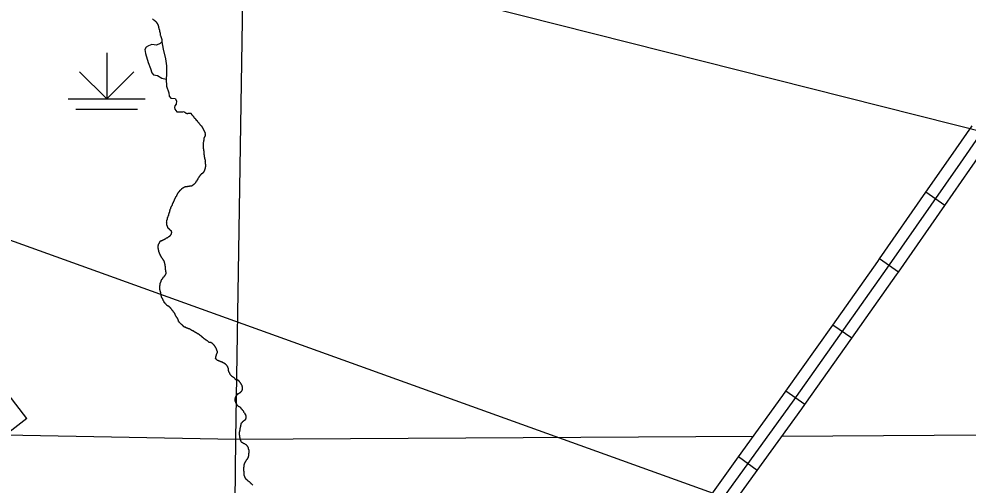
# Model space of a CAD drawing. Extents: x 813775 to 1157140, y 1757555 to 1979907.
# Drawn here: x 1039048 to 1051399, y 1818830 to 1824900 of the extents above; entities that cross this region are included whole.
import ezdxf

# ---------------------------------------------------------------- set-up
doc = ezdxf.new("R2010")
doc.units = 0
for name, color, linetype in [('Level 10', 7, 'Continuous'), ('Level 32', 7, 'Continuous'), ('Level 35', 7, 'Continuous'), ('Level 44', 7, 'Continuous'), ('Level 45', 7, 'Continuous'), ('Level 5', 7, 'Continuous'), ('R_Draft', 7, 'Continuous')]:
    doc.layers.add(name, color=color, linetype=linetype)

msp = doc.modelspace()

# ---------------------------------------------------------------- linework, layer by layer
at = {"layer": 'Level 10'}
msp.add_lwpolyline([(1047805, 1818086), (1048229, 1818684), (1049113, 1819909), (1050347, 1821654), (1051300, 1823022), (1051828, 1823783), (1052305, 1824433)], dxfattribs=at)
at = {"layer": 'Level 32'}
for p, q in [((1051098, 1822471), (1050852, 1822642)), ((1050495, 1821604), (1050249, 1821776)), ((1049885, 1820741), (1049640, 1820914)), ((1049275, 1819879), (1049030, 1820052)), ((1048657, 1819021), (1048414, 1819196))]:
    msp.add_line(p, q, dxfattribs=at)
for points in [[(1050852, 1822642), (1051176, 1823108), (1051455, 1823509)], [(1051098, 1822471), (1051423, 1822937), (1051701, 1823338)], [(1050249, 1821776), (1050852, 1822642)], [(1050495, 1821604), (1051098, 1822471)], [(1049640, 1820914), (1050224, 1821740), (1050249, 1821776)], [(1049885, 1820741), (1050470, 1821568), (1050495, 1821604)], [(1049030, 1820052), (1049640, 1820914)], [(1049275, 1819879), (1049885, 1820741)], [(1048414, 1819196), (1048991, 1819996), (1049030, 1820052)], [(1048657, 1819021), (1049235, 1819822), (1049275, 1819879)], [(1047799, 1818337), (1048107, 1818771), (1048414, 1819196)], [(1048043, 1818163), (1048351, 1818597), (1048657, 1819021)]]:
    msp.add_lwpolyline(points, dxfattribs=at)
at = {"layer": 'Level 35'}
for points in [[(1040889, 1824685), (1040909, 1824634), (1040906, 1824600), (1040884, 1824578), (1040839, 1824558), (1040778, 1824567), (1040733, 1824550), (1040705, 1824533), (1040688, 1824502), (1040694, 1824452), (1040730, 1824332), (1040761, 1824254), (1040775, 1824198), (1040800, 1824173), (1040850, 1824162), (1040909, 1824129), (1040964, 1824115)], [(1040906, 1824600), (1040923, 1824508), (1040953, 1824382), (1040970, 1824288), (1040970, 1824179), (1040964, 1824115)], [(1040964, 1824115), (1040970, 1824025), (1040998, 1823939), (1041001, 1823894), (1041023, 1823869), (1041079, 1823863)], [(1041079, 1823863), (1041096, 1823832), (1041093, 1823790), (1041076, 1823770), (1041070, 1823745), (1041076, 1823723), (1041104, 1823689), (1041140, 1823692), (1041179, 1823692)]]:
    msp.add_lwpolyline(points, dxfattribs=at)
for points in [[(1040786, 1824900), (1040792, 1824897), (1040797, 1824891), (1040803, 1824888), (1040808, 1824883), (1040814, 1824880), (1040819, 1824874), (1040825, 1824869), (1040831, 1824863), (1040833, 1824858), (1040839, 1824855), (1040839, 1824849), (1040845, 1824847), (1040847, 1824841), (1040850, 1824835), (1040853, 1824830), (1040856, 1824824), (1040858, 1824819), (1040861, 1824813), (1040861, 1824807), (1040864, 1824802), (1040864, 1824796), (1040864, 1824791), (1040867, 1824785), (1040867, 1824780), (1040870, 1824774), (1040870, 1824768), (1040872, 1824763), (1040875, 1824757), (1040875, 1824752), (1040878, 1824746), (1040878, 1824740), (1040878, 1824735), (1040881, 1824729), (1040881, 1824724), (1040884, 1824718), (1040884, 1824713), (1040884, 1824707), (1040886, 1824701), (1040886, 1824696), (1040886, 1824690), (1040889, 1824685)], [(1041179, 1823692), (1041199, 1823690), (1041202, 1823685), (1041207, 1823685), (1041213, 1823679), (1041218, 1823674), (1041224, 1823671), (1041229, 1823671), (1041235, 1823668), (1041241, 1823668), (1041246, 1823671), (1041252, 1823671), (1041257, 1823671), (1041263, 1823671), (1041269, 1823671), (1041274, 1823671), (1041280, 1823674), (1041285, 1823671), (1041288, 1823665), (1041291, 1823660), (1041296, 1823657), (1041299, 1823651), (1041302, 1823646), (1041308, 1823643), (1041310, 1823637), (1041316, 1823632), (1041319, 1823626), (1041324, 1823623), (1041324, 1823618), (1041327, 1823612), (1041333, 1823609), (1041338, 1823607), (1041341, 1823601), (1041347, 1823598), (1041349, 1823593), (1041349, 1823587), (1041355, 1823582), (1041361, 1823579), (1041366, 1823576), (1041366, 1823570), (1041372, 1823565), (1041375, 1823559), (1041380, 1823556), (1041383, 1823551), (1041388, 1823545), (1041391, 1823540), (1041397, 1823534), (1041400, 1823529), (1041405, 1823523), (1041411, 1823517), (1041416, 1823512), (1041422, 1823506), (1041425, 1823501), (1041430, 1823495), (1041433, 1823489), (1041436, 1823484), (1041439, 1823478), (1041441, 1823473), (1041444, 1823467), (1041447, 1823462), (1041450, 1823456), (1041453, 1823450), (1041455, 1823445), (1041458, 1823439), (1041461, 1823434), (1041464, 1823428), (1041467, 1823422), (1041469, 1823417), (1041469, 1823411), (1041469, 1823406), (1041469, 1823400), (1041472, 1823395), (1041472, 1823389), (1041472, 1823383), (1041472, 1823378), (1041469, 1823372), (1041464, 1823367), (1041461, 1823361), (1041458, 1823356), (1041455, 1823350), (1041455, 1823344), (1041453, 1823339), (1041453, 1823333), (1041453, 1823328), (1041453, 1823322), (1041453, 1823316), (1041450, 1823311), (1041450, 1823305), (1041450, 1823300), (1041447, 1823294), (1041447, 1823289)], [(1041447, 1823289), (1041447, 1823283), (1041444, 1823277), (1041444, 1823272), (1041444, 1823266), (1041444, 1823261), (1041444, 1823255), (1041444, 1823249), (1041444, 1823244), (1041444, 1823238), (1041444, 1823233), (1041444, 1823227), (1041447, 1823222), (1041447, 1823216), (1041447, 1823210), (1041450, 1823205), (1041450, 1823199), (1041450, 1823194), (1041450, 1823188), (1041453, 1823182), (1041453, 1823177), (1041453, 1823171), (1041453, 1823166), (1041453, 1823160), (1041453, 1823155), (1041455, 1823149), (1041455, 1823143), (1041455, 1823138), (1041455, 1823132), (1041458, 1823127), (1041458, 1823121), (1041458, 1823116), (1041458, 1823110), (1041458, 1823104), (1041461, 1823099), (1041461, 1823093), (1041464, 1823088), (1041464, 1823082), (1041467, 1823076), (1041467, 1823071), (1041469, 1823065), (1041469, 1823060), (1041469, 1823054), (1041469, 1823049), (1041469, 1823043), (1041472, 1823037), (1041472, 1823032), (1041472, 1823026), (1041472, 1823021), (1041472, 1823015), (1041472, 1823009), (1041475, 1823004), (1041475, 1822998), (1041475, 1822993), (1041475, 1822987), (1041475, 1822982), (1041475, 1822976), (1041472, 1822970), (1041472, 1822965), (1041469, 1822959), (1041469, 1822954), (1041467, 1822948), (1041467, 1822942), (1041464, 1822937), (1041464, 1822931), (1041461, 1822926), (1041458, 1822920), (1041455, 1822915), (1041453, 1822909), (1041450, 1822903), (1041444, 1822901), (1041444, 1822895), (1041439, 1822892), (1041433, 1822889), (1041430, 1822884), (1041425, 1822884), (1041419, 1822881), (1041416, 1822876), (1041414, 1822870), (1041408, 1822864), (1041402, 1822859), (1041400, 1822853), (1041394, 1822850), (1041394, 1822845), (1041388, 1822839), (1041386, 1822834), (1041380, 1822828), (1041377, 1822822), (1041377, 1822817), (1041375, 1822811), (1041369, 1822806)], [(1041369, 1822806), (1041366, 1822800), (1041363, 1822795), (1041361, 1822789), (1041355, 1822783), (1041349, 1822778), (1041347, 1822772), (1041344, 1822767), (1041341, 1822761), (1041335, 1822756), (1041330, 1822750), (1041324, 1822744), (1041319, 1822742), (1041313, 1822739), (1041308, 1822733), (1041305, 1822728), (1041299, 1822725), (1041294, 1822722), (1041288, 1822722), (1041282, 1822722), (1041277, 1822722), (1041271, 1822722), (1041266, 1822719), (1041260, 1822719), (1041255, 1822716), (1041249, 1822716), (1041243, 1822716), (1041238, 1822714), (1041232, 1822714), (1041227, 1822714), (1041221, 1822714), (1041216, 1822714), (1041210, 1822711), (1041204, 1822708), (1041199, 1822708), (1041193, 1822705), (1041188, 1822700), (1041182, 1822697), (1041176, 1822694), (1041171, 1822691), (1041165, 1822686), (1041160, 1822683), (1041157, 1822677), (1041151, 1822675), (1041149, 1822669), (1041143, 1822666), (1041140, 1822661), (1041135, 1822658), (1041132, 1822652), (1041129, 1822647), (1041123, 1822641), (1041121, 1822636), (1041115, 1822633), (1041112, 1822627), (1041110, 1822622), (1041107, 1822616), (1041104, 1822610), (1041101, 1822605), (1041098, 1822599), (1041096, 1822594), (1041093, 1822588), (1041087, 1822582), (1041084, 1822577), (1041082, 1822571), (1041079, 1822566), (1041076, 1822560), (1041073, 1822555), (1041070, 1822549), (1041068, 1822543), (1041068, 1822538), (1041065, 1822532), (1041062, 1822527), (1041059, 1822521), (1041057, 1822516), (1041054, 1822510), (1041051, 1822504), (1041048, 1822499), (1041045, 1822493), (1041043, 1822488), (1041040, 1822482), (1041040, 1822476), (1041037, 1822471), (1041034, 1822465), (1041031, 1822460), (1041029, 1822454), (1041026, 1822449), (1041023, 1822443), (1041020, 1822437), (1041020, 1822432), (1041017, 1822426), (1041015, 1822421)], [(1041015, 1822421), (1041012, 1822415), (1041012, 1822409), (1041009, 1822404), (1041009, 1822398), (1041006, 1822393), (1041006, 1822387), (1041004, 1822382), (1041001, 1822376), (1040998, 1822370), (1040998, 1822365), (1040995, 1822359), (1040995, 1822354), (1040992, 1822348), (1040992, 1822342), (1040990, 1822337), (1040987, 1822331), (1040987, 1822326), (1040984, 1822320), (1040981, 1822315), (1040978, 1822309), (1040978, 1822303), (1040976, 1822298), (1040976, 1822292), (1040973, 1822287), (1040973, 1822281), (1040970, 1822276), (1040970, 1822270), (1040970, 1822264), (1040967, 1822259), (1040967, 1822253), (1040967, 1822248), (1040967, 1822246)], [(1040881, 1821995), (1040884, 1822001), (1040889, 1822007), (1040892, 1822012), (1040898, 1822012), (1040903, 1822012), (1040909, 1822015), (1040914, 1822018), (1040920, 1822021), (1040925, 1822023), (1040931, 1822026), (1040937, 1822029), (1040942, 1822032), (1040948, 1822035), (1040953, 1822037), (1040959, 1822040), (1040964, 1822046), (1040970, 1822049), (1040976, 1822051), (1040981, 1822054), (1040987, 1822057), (1040992, 1822062), (1040998, 1822065), (1041004, 1822068), (1041009, 1822071), (1041015, 1822074), (1041017, 1822079), (1041023, 1822085), (1041026, 1822090), (1041029, 1822096), (1041031, 1822102), (1041034, 1822107), (1041034, 1822113), (1041037, 1822118), (1041037, 1822124), (1041034, 1822129), (1041031, 1822135), (1041031, 1822141), (1041026, 1822143), (1041020, 1822146), (1041015, 1822152), (1041009, 1822157), (1041006, 1822163), (1041001, 1822166), (1040995, 1822169), (1040992, 1822174), (1040987, 1822177), (1040987, 1822182), (1040984, 1822188), (1040981, 1822194), (1040981, 1822199), (1040978, 1822205), (1040976, 1822210), (1040973, 1822216), (1040973, 1822222), (1040967, 1822246)], [(1040906, 1821504), (1040909, 1821510), (1040914, 1821516), (1040917, 1821521), (1040923, 1821527), (1040925, 1821532), (1040928, 1821538), (1040934, 1821541), (1040939, 1821546), (1040942, 1821552), (1040945, 1821557), (1040951, 1821560), (1040953, 1821566), (1040956, 1821571), (1040959, 1821577), (1040962, 1821582), (1040962, 1821588), (1040962, 1821594), (1040962, 1821599), (1040962, 1821605), (1040959, 1821610), (1040959, 1821616), (1040959, 1821622), (1040959, 1821627), (1040956, 1821633), (1040956, 1821638), (1040956, 1821644), (1040953, 1821649), (1040953, 1821655), (1040953, 1821661), (1040953, 1821666), (1040953, 1821672), (1040953, 1821677), (1040951, 1821683), (1040951, 1821689), (1040951, 1821694), (1040951, 1821700), (1040948, 1821705), (1040948, 1821711), (1040945, 1821716), (1040945, 1821722), (1040942, 1821728), (1040942, 1821733), (1040939, 1821739), (1040937, 1821744), (1040937, 1821750), (1040931, 1821753), (1040928, 1821758), (1040925, 1821764), (1040923, 1821769), (1040920, 1821775), (1040914, 1821781), (1040911, 1821786), (1040906, 1821789), (1040903, 1821795), (1040900, 1821800), (1040898, 1821806), (1040895, 1821811), (1040892, 1821817), (1040889, 1821822), (1040886, 1821828), (1040884, 1821834), (1040881, 1821839), (1040878, 1821845), (1040875, 1821850), (1040875, 1821856), (1040872, 1821862), (1040870, 1821867), (1040870, 1821873), (1040867, 1821878), (1040867, 1821884), (1040864, 1821889), (1040864, 1821895), (1040864, 1821901), (1040864, 1821906), (1040861, 1821912), (1040861, 1821917), (1040861, 1821923), (1040861, 1821929), (1040861, 1821934), (1040861, 1821940), (1040861, 1821945), (1040861, 1821951), (1040864, 1821956), (1040864, 1821962), (1040867, 1821968), (1040870, 1821973), (1040872, 1821979), (1040875, 1821984), (1040878, 1821990), (1040881, 1821995)], [(1041090, 1821033), (1041087, 1821038), (1041084, 1821044), (1041082, 1821049), (1041082, 1821055), (1041076, 1821058), (1041076, 1821063), (1041070, 1821069), (1041068, 1821075), (1041065, 1821080), (1041059, 1821083), (1041057, 1821089), (1041054, 1821094), (1041048, 1821100), (1041045, 1821105), (1041040, 1821111), (1041037, 1821116), (1041031, 1821122), (1041029, 1821128), (1041023, 1821130), (1041020, 1821136), (1041015, 1821142), (1041009, 1821147), (1041004, 1821150), (1041001, 1821156), (1040995, 1821158), (1040990, 1821161), (1040984, 1821164), (1040978, 1821167), (1040973, 1821169), (1040970, 1821175), (1040967, 1821181), (1040962, 1821183), (1040956, 1821189), (1040951, 1821195), (1040948, 1821200), (1040942, 1821203), (1040939, 1821209), (1040937, 1821214), (1040934, 1821220), (1040931, 1821225), (1040928, 1821231), (1040925, 1821236), (1040923, 1821242), (1040920, 1821248), (1040917, 1821253), (1040914, 1821259), (1040911, 1821264), (1040909, 1821270), (1040906, 1821276), (1040903, 1821281), (1040903, 1821287), (1040900, 1821292), (1040900, 1821298), (1040898, 1821303), (1040898, 1821309), (1040895, 1821315), (1040895, 1821320), (1040895, 1821326), (1040892, 1821331), (1040892, 1821337), (1040889, 1821342), (1040889, 1821348), (1040886, 1821354), (1040884, 1821359), (1040884, 1821365), (1040884, 1821370), (1040881, 1821376), (1040881, 1821382), (1040881, 1821387), (1040881, 1821393), (1040881, 1821398), (1040881, 1821404), (1040881, 1821409), (1040881, 1821415), (1040881, 1821421), (1040881, 1821426), (1040884, 1821432), (1040884, 1821437), (1040884, 1821443), (1040886, 1821449), (1040886, 1821454), (1040889, 1821460), (1040889, 1821465), (1040892, 1821471), (1040895, 1821476), (1040898, 1821482), (1040898, 1821488), (1040900, 1821493), (1040903, 1821499), (1040906, 1821504)], [(1041541, 1820687), (1041522, 1820687), (1041517, 1820692), (1041511, 1820698), (1041506, 1820703), (1041500, 1820706), (1041494, 1820712), (1041489, 1820715), (1041483, 1820717), (1041478, 1820720), (1041472, 1820726), (1041467, 1820731), (1041461, 1820734), (1041455, 1820737), (1041453, 1820742), (1041447, 1820745), (1041441, 1820748), (1041439, 1820754), (1041433, 1820756), (1041428, 1820759), (1041425, 1820765), (1041419, 1820768), (1041416, 1820773), (1041411, 1820776), (1041405, 1820779), (1041400, 1820784), (1041394, 1820790), (1041388, 1820793), (1041383, 1820796), (1041377, 1820798), (1041372, 1820801), (1041366, 1820807), (1041361, 1820809), (1041355, 1820812), (1041349, 1820815), (1041344, 1820818), (1041338, 1820821), (1041333, 1820823), (1041327, 1820829), (1041322, 1820832), (1041316, 1820835), (1041310, 1820837), (1041305, 1820840), (1041299, 1820843), (1041294, 1820846), (1041288, 1820849), (1041282, 1820854), (1041277, 1820857), (1041271, 1820860), (1041266, 1820862), (1041260, 1820865), (1041255, 1820865), (1041249, 1820868), (1041243, 1820871), (1041238, 1820871), (1041232, 1820874), (1041227, 1820876), (1041221, 1820879), (1041216, 1820882), (1041210, 1820885), (1041204, 1820885), (1041199, 1820888), (1041193, 1820890), (1041190, 1820896), (1041185, 1820899), (1041182, 1820904), (1041176, 1820907), (1041174, 1820913), (1041168, 1820916), (1041165, 1820921), (1041160, 1820924), (1041154, 1820929), (1041149, 1820935), (1041143, 1820941), (1041137, 1820943), (1041135, 1820949), (1041132, 1820955), (1041126, 1820960), (1041123, 1820966), (1041123, 1820971), (1041121, 1820977), (1041121, 1820982), (1041118, 1820988), (1041115, 1820994), (1041112, 1820999), (1041107, 1821005), (1041104, 1821010), (1041098, 1821016), (1041096, 1821022), (1041093, 1821027), (1041090, 1821033)], [(1041617, 1820603), (1041614, 1820609), (1041614, 1820614), (1041608, 1820620), (1041605, 1820625), (1041603, 1820631), (1041597, 1820637), (1041594, 1820642), (1041592, 1820648), (1041586, 1820651), (1041583, 1820656), (1041578, 1820662), (1041572, 1820665), (1041569, 1820670), (1041564, 1820673), (1041558, 1820678), (1041552, 1820681), (1041547, 1820684), (1041541, 1820687), (1041536, 1820687)], [(1041882, 1820198), (1041876, 1820201), (1041870, 1820201), (1041865, 1820207), (1041862, 1820212), (1041859, 1820218), (1041854, 1820221), (1041848, 1820224), (1041845, 1820229), (1041840, 1820232), (1041834, 1820235), (1041829, 1820238), (1041823, 1820243), (1041817, 1820246), (1041815, 1820251), (1041809, 1820254), (1041806, 1820260), (1041801, 1820265), (1041798, 1820271), (1041795, 1820277), (1041792, 1820282), (1041790, 1820288), (1041787, 1820293), (1041784, 1820299), (1041781, 1820305), (1041781, 1820310), (1041778, 1820316), (1041776, 1820321), (1041776, 1820327), (1041776, 1820332), (1041773, 1820338), (1041773, 1820344), (1041773, 1820349), (1041770, 1820355), (1041767, 1820360), (1041764, 1820366), (1041764, 1820371), (1041759, 1820377), (1041756, 1820383), (1041753, 1820388), (1041748, 1820391), (1041745, 1820397), (1041739, 1820399), (1041737, 1820405), (1041731, 1820405), (1041728, 1820411), (1041723, 1820413), (1041717, 1820416), (1041711, 1820419), (1041706, 1820422), (1041700, 1820425), (1041695, 1820430), (1041689, 1820430), (1041684, 1820433), (1041678, 1820433), (1041672, 1820436), (1041667, 1820438), (1041661, 1820441), (1041656, 1820441), (1041650, 1820444), (1041645, 1820447), (1041639, 1820450), (1041633, 1820452), (1041628, 1820455), (1041625, 1820461), (1041619, 1820464), (1041614, 1820469), (1041608, 1820475), (1041605, 1820480), (1041608, 1820486), (1041608, 1820491), (1041611, 1820497), (1041611, 1820503), (1041614, 1820508), (1041614, 1820514), (1041617, 1820519), (1041619, 1820525), (1041619, 1820531), (1041622, 1820536), (1041625, 1820542), (1041628, 1820547), (1041628, 1820553), (1041631, 1820558), (1041631, 1820564), (1041631, 1820570), (1041628, 1820575), (1041625, 1820581), (1041625, 1820586), (1041622, 1820592), (1041619, 1820598), (1041617, 1820603)], [(1041982, 1819769), (1041979, 1819774), (1041976, 1819780), (1041974, 1819785), (1041971, 1819791), (1041968, 1819797), (1041963, 1819799), (1041960, 1819805), (1041954, 1819808), (1041951, 1819813), (1041946, 1819819), (1041943, 1819825), (1041937, 1819830), (1041935, 1819836), (1041929, 1819841), (1041923, 1819844), (1041918, 1819847), (1041912, 1819850), (1041907, 1819852), (1041901, 1819855), (1041898, 1819861), (1041893, 1819864), (1041890, 1819869), (1041887, 1819875), (1041884, 1819880), (1041882, 1819886), (1041876, 1819891), (1041873, 1819897), (1041870, 1819903), (1041868, 1819908), (1041868, 1819914), (1041865, 1819919), (1041862, 1819925), (1041862, 1819931), (1041862, 1819936), (1041862, 1819942), (1041862, 1819947), (1041862, 1819953), (1041865, 1819958), (1041865, 1819964), (1041865, 1819970), (1041868, 1819975), (1041870, 1819981), (1041873, 1819986), (1041876, 1819992), (1041879, 1819998), (1041884, 1820000), (1041887, 1820006), (1041893, 1820009), (1041896, 1820014), (1041898, 1820020), (1041904, 1820023), (1041910, 1820025), (1041915, 1820028), (1041921, 1820031), (1041926, 1820034), (1041932, 1820037), (1041935, 1820042), (1041940, 1820045), (1041943, 1820051), (1041949, 1820053), (1041951, 1820059), (1041954, 1820065), (1041954, 1820070), (1041957, 1820076), (1041957, 1820081), (1041957, 1820087), (1041957, 1820092), (1041957, 1820098), (1041957, 1820104), (1041957, 1820109), (1041954, 1820115), (1041954, 1820120), (1041951, 1820126), (1041949, 1820131), (1041946, 1820137), (1041940, 1820143), (1041940, 1820148), (1041935, 1820151), (1041932, 1820157), (1041929, 1820162), (1041923, 1820168), (1041921, 1820173), (1041915, 1820179), (1041912, 1820185), (1041907, 1820187), (1041904, 1820193), (1041898, 1820196), (1041893, 1820198), (1041887, 1820198), (1041882, 1820198)], [(1041982, 1819769), (1041996, 1819742), (1041999, 1819737), (1041999, 1819731), (1041999, 1819726), (1041999, 1819720), (1041999, 1819715), (1041999, 1819709), (1041999, 1819703), (1041999, 1819698), (1041996, 1819692), (1041996, 1819687), (1041993, 1819681), (1041990, 1819676), (1041985, 1819673), (1041979, 1819670), (1041974, 1819664), (1041968, 1819662), (1041963, 1819659), (1041960, 1819653), (1041954, 1819650), (1041951, 1819645), (1041946, 1819639), (1041943, 1819634), (1041937, 1819631), (1041937, 1819625), (1041937, 1819620), (1041935, 1819614), (1041932, 1819609), (1041932, 1819603), (1041932, 1819597), (1041932, 1819592), (1041929, 1819586), (1041926, 1819581), (1041926, 1819575), (1041923, 1819569), (1041923, 1819564), (1041921, 1819558), (1041921, 1819553), (1041921, 1819547), (1041921, 1819542), (1041918, 1819536), (1041918, 1819530), (1041918, 1819525), (1041915, 1819519), (1041915, 1819514), (1041912, 1819508), (1041912, 1819502), (1041912, 1819497), (1041912, 1819491), (1041915, 1819486), (1041915, 1819480), (1041918, 1819475), (1041918, 1819469), (1041918, 1819463), (1041918, 1819458), (1041918, 1819452), (1041921, 1819447), (1041921, 1819441), (1041921, 1819436), (1041921, 1819430), (1041923, 1819424), (1041926, 1819419), (1041929, 1819413), (1041932, 1819408), (1041935, 1819402), (1041937, 1819396), (1041940, 1819391), (1041946, 1819388), (1041951, 1819385), (1041957, 1819382), (1041963, 1819380), (1041965, 1819374), (1041971, 1819374), (1041976, 1819371), (1041982, 1819369), (1041988, 1819366), (1041993, 1819360), (1041999, 1819360), (1042004, 1819355), (1042007, 1819349), (1042013, 1819346), (1042016, 1819341), (1042018, 1819335), (1042024, 1819329), (1042027, 1819324), (1042029, 1819318), (1042032, 1819313), (1042032, 1819307), (1042032, 1819302), (1042035, 1819296)], [(1042035, 1819296), (1042038, 1819290), (1042038, 1819285), (1042038, 1819279), (1042038, 1819274), (1042038, 1819268), (1042038, 1819262), (1042038, 1819257), (1042038, 1819251), (1042038, 1819246), (1042035, 1819240), (1042035, 1819235), (1042035, 1819229), (1042035, 1819223), (1042035, 1819218), (1042035, 1819212), (1042035, 1819207), (1042032, 1819201), (1042032, 1819196), (1042029, 1819190), (1042027, 1819184), (1042024, 1819179), (1042018, 1819176), (1042018, 1819170), (1042016, 1819165), (1042013, 1819159), (1042007, 1819156), (1042004, 1819151), (1042002, 1819145), (1041996, 1819140), (1041993, 1819134), (1041990, 1819129), (1041988, 1819123), (1041985, 1819117), (1041982, 1819112), (1041979, 1819106), (1041979, 1819101), (1041976, 1819095), (1041976, 1819089), (1041974, 1819084), (1041974, 1819078), (1041974, 1819073), (1041974, 1819067), (1041971, 1819062), (1041971, 1819056), (1041971, 1819050), (1041971, 1819045), (1041971, 1819039), (1041971, 1819034), (1041971, 1819028), (1041971, 1819023), (1041971, 1819017), (1041971, 1819011), (1041974, 1819006), (1041974, 1819000), (1041974, 1818995), (1041974, 1818989), (1041974, 1818983), (1041974, 1818978), (1041974, 1818972), (1041974, 1818967), (1041976, 1818961), (1041976, 1818956), (1041979, 1818950), (1041982, 1818944), (1041985, 1818939), (1041985, 1818933), (1041988, 1818928), (1041990, 1818922), (1041993, 1818916), (1041999, 1818914), (1042002, 1818908), (1042007, 1818905), (1042010, 1818900), (1042016, 1818897), (1042021, 1818891), (1042027, 1818886), (1042032, 1818883), (1042038, 1818880), (1042043, 1818875), (1042049, 1818872), (1042052, 1818866), (1042057, 1818863), (1042060, 1818858), (1042066, 1818855), (1042069, 1818849), (1042074, 1818847), (1042077, 1818841), (1042082, 1818838), (1042085, 1818833), (1042091, 1818830)]]:
    msp.add_spline(points, degree=3, dxfattribs=at)
at = {"layer": 'Level 44'}
for p, q in [((1040190, 1824459), (1040190, 1823859)), ((1040190, 1823859), (1039836, 1824213)), ((1040190, 1823859), (1040544, 1824213)), ((1039690, 1823859), (1040690, 1823859)), ((1039790, 1823723), (1040590, 1823723))]:
    msp.add_line(p, q, dxfattribs=at)
at = {"layer": 'Level 45'}
msp.add_line((1039151, 1819698), (1038914, 1819514), dxfattribs=at)
msp.add_lwpolyline([(1039151, 1819698), (1038505, 1820533)], dxfattribs=at)
at = {"layer": 'Level 5'}
for points in [[(1042037, 1830061), (1041865, 1819427)], [(1034481, 1819566), (1041865, 1819427)], [(1041865, 1819427), (1048608, 1819465)], [(1048979, 1819467), (1052277, 1819486)], [(1041865, 1819427), (1041790, 1812455)]]:
    msp.add_lwpolyline(points, dxfattribs=at)
at = {"layer": 'R_Draft'}
for p, q in [((1092629, 1813061), (1002489, 1835832)), ((1092629, 1802699), (1002076, 1835271))]:
    msp.add_line(p, q, dxfattribs=at)

doc.saveas('drawing.dxf')
